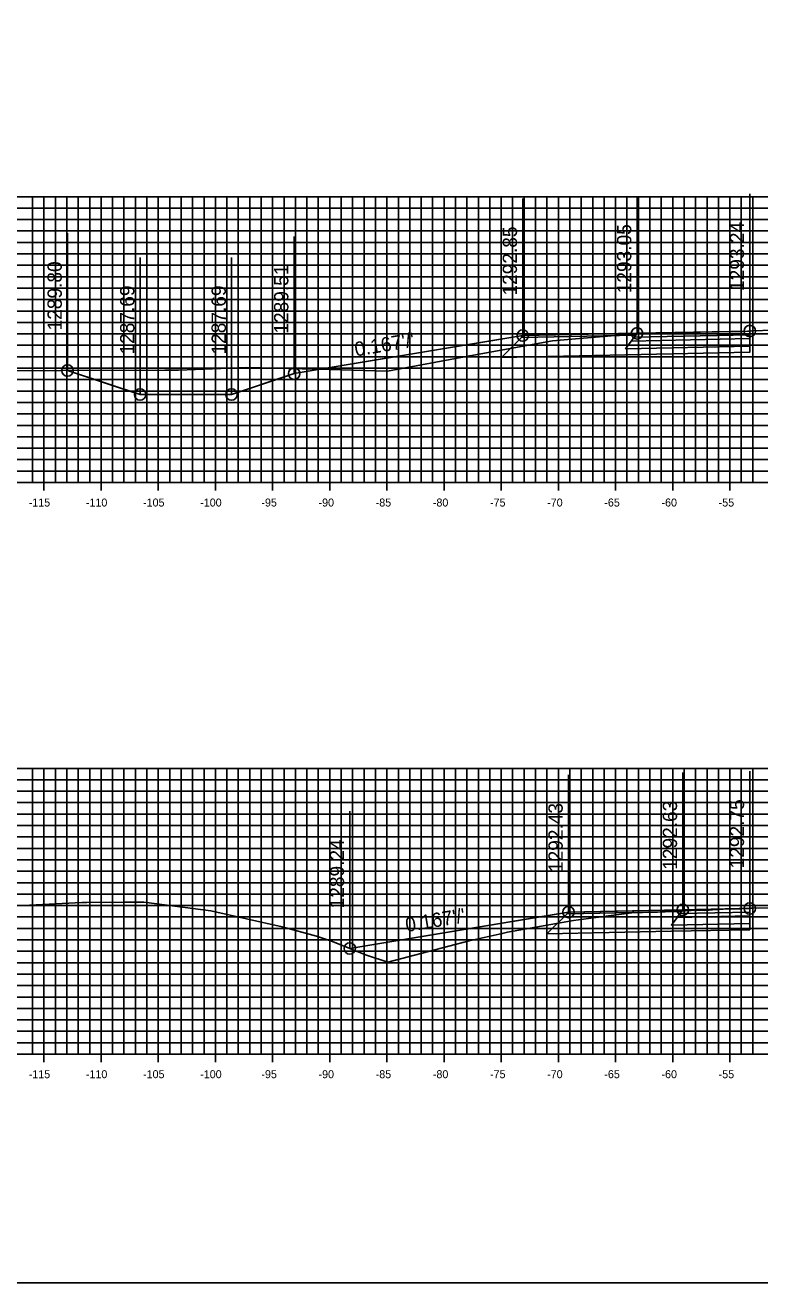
# Model space of a CAD drawing. Extents: x 674939 to 678919, y 750652 to 765176.
# Drawn here: x 678631.9 to 678696.2, y 757822.6 to 757932.6 of the extents above; entities that cross this region are included whole.
import ezdxf

# ---------------------------------------------------------------- set-up
doc = ezdxf.new("R2010")
doc.units = 0
for name, color, linetype in [('R_Alt Surface', 7, 'Continuous'), ('R_Axis', 7, 'Continuous'), ('R_Axis Annot', 7, 'Continuous'), ('R_Exist Surface', 7, 'Continuous'), ('R_Fin Surface', 7, 'Continuous'), ('R_Grid', 7, 'Continuous'), ('R_No Plot', 7, 'Continuous'), ('R_Xsect Elev', 7, 'Continuous'), ('R_Xsect Slope', 7, 'Continuous')]:
    doc.layers.add(name, color=color, linetype=linetype)

msp = doc.modelspace()

# ---------------------------------------------------------------- linework, layer by layer
for points in [[(678675.41, 757905.4), (678655.41, 757902.07), (678649.94, 757900.24)], [(678649.94, 757900.24), (678641.94, 757900.24), (678635.59, 757902.35)], [(678679.41, 757854.98), (678679.41, 757854.98), (678679.41, 757854.98), (678660.28, 757851.8)]]:
    msp.add_lwpolyline(points)
at = {"layer": 'R_Alt Surface'}
for points in [[(678695.27, 757904.48), (678695.27, 757903.94), (678684.41, 757903.71), (678673.54, 757903.49), (678675.29, 757905.24)], [(678695.27, 757853.98), (678695.27, 757853.44), (678688.41, 757853.3), (678677.53, 757853.07), (678679.29, 757854.83)]]:
    msp.add_lwpolyline(points, dxfattribs=at)
for points in [[(678695.27, 757905.14), (678695.27, 757904.48), (678684.41, 757904.25), (678684.91, 757904.92)], [(678695.27, 757905.47), (678695.27, 757905.14), (678684.91, 757904.92), (678685.16, 757905.26)], [(678695.27, 757854.97), (678695.27, 757854.64), (678688.91, 757854.51), (678689.16, 757854.84)], [(678695.27, 757854.64), (678695.27, 757853.98), (678688.41, 757853.84), (678688.91, 757854.51)]]:
    msp.add_lwpolyline(points, close=True, dxfattribs=at)
at = {"layer": 'R_Axis'}
for p, q in [((678598.53, 757892.55), (678898.53, 757892.55)), ((678633.53, 757891.85), (678633.53, 757893.25)), ((678638.53, 757891.85), (678638.53, 757893.25)), ((678643.53, 757891.85), (678643.53, 757893.25)), ((678648.53, 757891.85), (678648.53, 757893.25)), ((678653.53, 757891.85), (678653.53, 757893.25)), ((678658.53, 757891.85), (678658.53, 757893.25)), ((678663.53, 757891.85), (678663.53, 757893.25)), ((678668.53, 757891.85), (678668.53, 757893.25)), ((678673.53, 757891.85), (678673.53, 757893.25)), ((678678.53, 757891.85), (678678.53, 757893.25)), ((678683.53, 757891.85), (678683.53, 757893.25)), ((678688.53, 757891.85), (678688.53, 757893.25)), ((678693.53, 757891.85), (678693.53, 757893.25)), ((678633.53, 757841.85), (678633.53, 757843.25)), ((678638.53, 757841.85), (678638.53, 757843.25)), ((678643.53, 757841.85), (678643.53, 757843.25)), ((678648.53, 757841.85), (678648.53, 757843.25)), ((678653.53, 757841.85), (678653.53, 757843.25)), ((678658.53, 757841.85), (678658.53, 757843.25)), ((678663.53, 757841.85), (678663.53, 757843.25)), ((678668.53, 757841.85), (678668.53, 757843.25)), ((678673.53, 757841.85), (678673.53, 757843.25)), ((678678.53, 757841.85), (678678.53, 757843.25)), ((678683.53, 757841.85), (678683.53, 757843.25)), ((678688.53, 757841.85), (678688.53, 757843.25)), ((678693.53, 757841.85), (678693.53, 757843.25)), ((678598.53, 757842.55), (678898.53, 757842.55))]:
    msp.add_line(p, q, dxfattribs=at)
at = {"layer": 'R_Exist Surface'}
for points in [[(678625.87, 757902.32), (678644.09, 757902.38), (678645.24, 757902.39), (678645.31, 757902.39), (678651.26, 757902.6), (678658.54, 757902.43), (678663.57, 757902.28), (678670.77, 757903.63), (678678.02, 757904.93), (678680.37, 757905.14), (678682.84, 757905.36), (678684.77, 757905.53), (678685.02, 757905.53), (678685.12, 757905.52), (678687.25, 757905.58), (678688.29, 757905.62), (678689.85, 757905.67), (678690.43, 757905.69), (678690.95, 757905.7), (678694.08, 757905.75), (678694.2, 757905.75), (678694.72, 757905.76), (678695.11, 757905.79), (678695.27, 757905.8), (678695.45, 757905.81), (678697.36, 757905.87)], [(678626.05, 757855.25), (678633.39, 757855.64), (678636.84, 757855.82), (678636.86, 757855.82), (678636.93, 757855.82), (678637.29, 757855.83), (678640.53, 757855.84), (678641.05, 757855.85), (678641.08, 757855.85), (678641.09, 757855.85), (678641.95, 757855.86), (678642.26, 757855.84), (678642.49, 757855.81), (678648.14, 757855.09), (678654.38, 757853.68), (678657.36, 757852.86), (678658.76, 757852.4), (678661.66, 757851.25), (678663.6, 757850.59), (678670.72, 757852.47), (678673.62, 757853.1), (678674.09, 757853.21), (678679.84, 757854.24), (678682.91, 757854.66), (678684.95, 757854.91), (678685.88, 757854.94), (678686.94, 757854.98), (678687.19, 757854.97), (678687.44, 757855.01), (678688.31, 757855.05), (678688.46, 757855.05), (678688.76, 757855.08), (678689.01, 757855.07), (678689.09, 757855.06), (678689.34, 757855.09), (678689.64, 757855.1), (678690.63, 757855.15), (678691.01, 757855.16), (678691.09, 757855.16), (678691.34, 757855.13), (678691.71, 757855.15), (678692.34, 757855.21), (678692.56, 757855.21), (678692.71, 757855.22), (678692.94, 757855.22), (678694.43, 757855.26), (678694.98, 757855.28), (678695.27, 757855.3), (678695.36, 757855.31), (678695.56, 757855.32), (678697.56, 757855.36)]]:
    msp.add_lwpolyline(points, dxfattribs=at)
at = {"layer": 'R_Fin Surface'}
for points in [[(678635.59, 757902.35), (678640.85, 757900.6), (678641.94, 757900.24), (678648.56, 757900.24), (678649.94, 757900.24), (678654.47, 757901.75), (678655.41, 757902.07), (678672.06, 757904.84), (678675.41, 757905.4), (678683.76, 757905.57), (678685.41, 757905.6), (678693.69, 757905.76), (678695.27, 757905.8)], [(678675.41, 757905.4), (678685.41, 757905.6), (678695.27, 757905.8)], [(678675.41, 757905.4), (678675.41, 757905.4)], [(678660.28, 757851.8), (678676.56, 757854.51), (678679.41, 757854.98), (678687.8, 757855.15), (678689.41, 757855.18), (678694.34, 757855.28), (678695.27, 757855.3)], [(678679.41, 757854.98), (678689.41, 757855.18), (678695.27, 757855.3)], [(678679.41, 757854.98), (678679.41, 757854.98)]]:
    msp.add_lwpolyline(points, dxfattribs=at)
for points in [[(678685.41, 757905.6), (678675.41, 757905.4), (678675.29, 757905.24), (678685.29, 757905.44)], [(678695.27, 757905.8), (678695.27, 757905.47), (678685.16, 757905.26), (678685.41, 757905.6)], [(678689.41, 757855.18), (678679.41, 757854.98), (678679.29, 757854.83), (678689.29, 757855.02)], [(678695.27, 757855.3), (678695.27, 757854.97), (678689.16, 757854.84), (678689.41, 757855.18)]]:
    msp.add_lwpolyline(points, close=True, dxfattribs=at)
at = {"layer": 'R_Grid'}
for p, q in [((678598.53, 757917.55), (678898.53, 757917.55)), ((678598.53, 757916.55), (678898.53, 757916.55)), ((678632.53, 757892.55), (678632.53, 757917.55)), ((678633.53, 757892.55), (678633.53, 757917.55)), ((678634.53, 757892.55), (678634.53, 757917.55)), ((678635.53, 757892.55), (678635.53, 757917.55)), ((678636.53, 757892.55), (678636.53, 757917.55)), ((678637.53, 757892.55), (678637.53, 757917.55)), ((678638.53, 757892.55), (678638.53, 757917.55)), ((678639.53, 757892.55), (678639.53, 757917.55)), ((678640.53, 757892.55), (678640.53, 757917.55)), ((678641.53, 757892.55), (678641.53, 757917.55)), ((678642.53, 757892.55), (678642.53, 757917.55)), ((678643.53, 757892.55), (678643.53, 757917.55)), ((678644.53, 757892.55), (678644.53, 757917.55)), ((678645.53, 757892.55), (678645.53, 757917.55)), ((678646.53, 757892.55), (678646.53, 757917.55)), ((678647.53, 757892.55), (678647.53, 757917.55)), ((678648.53, 757892.55), (678648.53, 757917.55)), ((678649.53, 757892.55), (678649.53, 757917.55)), ((678650.53, 757892.55), (678650.53, 757917.55)), ((678651.53, 757892.55), (678651.53, 757917.55)), ((678652.53, 757892.55), (678652.53, 757917.55)), ((678653.53, 757892.55), (678653.53, 757917.55)), ((678654.53, 757892.55), (678654.53, 757917.55)), ((678655.53, 757892.55), (678655.53, 757917.55)), ((678656.53, 757892.55), (678656.53, 757917.55)), ((678657.53, 757892.55), (678657.53, 757917.55)), ((678658.53, 757892.55), (678658.53, 757917.55)), ((678659.53, 757892.55), (678659.53, 757917.55)), ((678660.53, 757892.55), (678660.53, 757917.55)), ((678661.53, 757892.55), (678661.53, 757917.55)), ((678662.53, 757892.55), (678662.53, 757917.55)), ((678663.53, 757892.55), (678663.53, 757917.55)), ((678664.53, 757892.55), (678664.53, 757917.55)), ((678665.53, 757892.55), (678665.53, 757917.55)), ((678666.53, 757892.55), (678666.53, 757917.55)), ((678667.53, 757892.55), (678667.53, 757917.55)), ((678668.53, 757892.55), (678668.53, 757917.55)), ((678669.53, 757892.55), (678669.53, 757917.55)), ((678670.53, 757892.55), (678670.53, 757917.55)), ((678671.53, 757892.55), (678671.53, 757917.55)), ((678672.53, 757892.55), (678672.53, 757917.55)), ((678673.53, 757892.55), (678673.53, 757917.55)), ((678674.53, 757892.55), (678674.53, 757917.55)), ((678675.53, 757892.55), (678675.53, 757917.55)), ((678676.53, 757892.55), (678676.53, 757917.55)), ((678677.53, 757892.55), (678677.53, 757917.55)), ((678678.53, 757892.55), (678678.53, 757917.55)), ((678679.53, 757892.55), (678679.53, 757917.55)), ((678680.53, 757892.55), (678680.53, 757917.55)), ((678681.53, 757892.55), (678681.53, 757917.55)), ((678682.53, 757892.55), (678682.53, 757917.55)), ((678683.53, 757892.55), (678683.53, 757917.55)), ((678684.53, 757892.55), (678684.53, 757917.55)), ((678685.53, 757892.55), (678685.53, 757917.55)), ((678686.53, 757892.55), (678686.53, 757917.55)), ((678687.53, 757892.55), (678687.53, 757917.55)), ((678688.53, 757892.55), (678688.53, 757917.55)), ((678689.53, 757892.55), (678689.53, 757917.55)), ((678690.53, 757892.55), (678690.53, 757917.55)), ((678691.53, 757892.55), (678691.53, 757917.55)), ((678692.53, 757892.55), (678692.53, 757917.55)), ((678693.53, 757892.55), (678693.53, 757917.55)), ((678694.53, 757892.55), (678694.53, 757917.55)), ((678695.53, 757892.55), (678695.53, 757917.55)), ((678598.53, 757915.55), (678898.53, 757915.55)), ((678598.53, 757914.55), (678898.53, 757914.55)), ((678598.53, 757913.55), (678898.53, 757913.55)), ((678598.53, 757912.55), (678898.53, 757912.55)), ((678598.53, 757911.55), (678898.53, 757911.55)), ((678598.53, 757910.55), (678898.53, 757910.55)), ((678598.53, 757909.55), (678898.53, 757909.55)), ((678598.53, 757908.55), (678898.53, 757908.55)), ((678598.53, 757907.55), (678898.53, 757907.55)), ((678598.53, 757906.55), (678898.53, 757906.55)), ((678598.53, 757905.55), (678898.53, 757905.55)), ((678598.53, 757904.55), (678898.53, 757904.55)), ((678598.53, 757903.55), (678898.53, 757903.55)), ((678598.53, 757902.55), (678898.53, 757902.55)), ((678598.53, 757901.55), (678898.53, 757901.55)), ((678598.53, 757900.55), (678898.53, 757900.55)), ((678598.53, 757899.55), (678898.53, 757899.55)), ((678598.53, 757898.55), (678898.53, 757898.55)), ((678598.53, 757897.55), (678898.53, 757897.55)), ((678598.53, 757896.55), (678898.53, 757896.55)), ((678598.53, 757895.55), (678898.53, 757895.55)), ((678598.53, 757894.55), (678898.53, 757894.55)), ((678598.53, 757893.55), (678898.53, 757893.55)), ((678598.53, 757892.55), (678898.53, 757892.55)), ((678598.53, 757867.55), (678898.53, 757867.55)), ((678632.53, 757842.55), (678632.53, 757867.55)), ((678633.53, 757842.55), (678633.53, 757867.55)), ((678634.53, 757842.55), (678634.53, 757867.55)), ((678635.53, 757842.55), (678635.53, 757867.55)), ((678636.53, 757842.55), (678636.53, 757867.55)), ((678637.53, 757842.55), (678637.53, 757867.55)), ((678638.53, 757842.55), (678638.53, 757867.55)), ((678639.53, 757842.55), (678639.53, 757867.55)), ((678640.53, 757842.55), (678640.53, 757867.55)), ((678641.53, 757842.55), (678641.53, 757867.55)), ((678642.53, 757842.55), (678642.53, 757867.55)), ((678643.53, 757842.55), (678643.53, 757867.55)), ((678644.53, 757842.55), (678644.53, 757867.55)), ((678645.53, 757842.55), (678645.53, 757867.55)), ((678646.53, 757842.55), (678646.53, 757867.55)), ((678647.53, 757842.55), (678647.53, 757867.55)), ((678648.53, 757842.55), (678648.53, 757867.55)), ((678649.53, 757842.55), (678649.53, 757867.55)), ((678650.53, 757842.55), (678650.53, 757867.55)), ((678651.53, 757842.55), (678651.53, 757867.55)), ((678652.53, 757842.55), (678652.53, 757867.55)), ((678653.53, 757842.55), (678653.53, 757867.55)), ((678654.53, 757842.55), (678654.53, 757867.55)), ((678655.53, 757842.55), (678655.53, 757867.55)), ((678656.53, 757842.55), (678656.53, 757867.55)), ((678657.53, 757842.55), (678657.53, 757867.55)), ((678658.53, 757842.55), (678658.53, 757867.55)), ((678659.53, 757842.55), (678659.53, 757867.55)), ((678660.53, 757842.55), (678660.53, 757867.55)), ((678661.53, 757842.55), (678661.53, 757867.55)), ((678662.53, 757842.55), (678662.53, 757867.55)), ((678663.53, 757842.55), (678663.53, 757867.55)), ((678664.53, 757842.55), (678664.53, 757867.55)), ((678665.53, 757842.55), (678665.53, 757867.55)), ((678666.53, 757842.55), (678666.53, 757867.55)), ((678667.53, 757842.55), (678667.53, 757867.55)), ((678668.53, 757842.55), (678668.53, 757867.55)), ((678669.53, 757842.55), (678669.53, 757867.55)), ((678670.53, 757842.55), (678670.53, 757867.55)), ((678671.53, 757842.55), (678671.53, 757867.55)), ((678672.53, 757842.55), (678672.53, 757867.55)), ((678673.53, 757842.55), (678673.53, 757867.55)), ((678674.53, 757842.55), (678674.53, 757867.55)), ((678675.53, 757842.55), (678675.53, 757867.55)), ((678676.53, 757842.55), (678676.53, 757867.55)), ((678677.53, 757842.55), (678677.53, 757867.55)), ((678678.53, 757842.55), (678678.53, 757867.55)), ((678679.53, 757842.55), (678679.53, 757867.55)), ((678680.53, 757842.55), (678680.53, 757867.55)), ((678681.53, 757842.55), (678681.53, 757867.55)), ((678682.53, 757842.55), (678682.53, 757867.55)), ((678683.53, 757842.55), (678683.53, 757867.55)), ((678684.53, 757842.55), (678684.53, 757867.55)), ((678685.53, 757842.55), (678685.53, 757867.55)), ((678686.53, 757842.55), (678686.53, 757867.55)), ((678687.53, 757842.55), (678687.53, 757867.55)), ((678688.53, 757842.55), (678688.53, 757867.55)), ((678689.53, 757842.55), (678689.53, 757867.55)), ((678690.53, 757842.55), (678690.53, 757867.55)), ((678691.53, 757842.55), (678691.53, 757867.55)), ((678692.53, 757842.55), (678692.53, 757867.55)), ((678693.53, 757842.55), (678693.53, 757867.55)), ((678694.53, 757842.55), (678694.53, 757867.55)), ((678695.53, 757842.55), (678695.53, 757867.55)), ((678598.53, 757866.55), (678898.53, 757866.55)), ((678598.53, 757865.55), (678898.53, 757865.55)), ((678598.53, 757864.55), (678898.53, 757864.55)), ((678598.53, 757863.55), (678898.53, 757863.55)), ((678598.53, 757862.55), (678898.53, 757862.55)), ((678598.53, 757861.55), (678898.53, 757861.55)), ((678598.53, 757860.55), (678898.53, 757860.55)), ((678598.53, 757859.55), (678898.53, 757859.55)), ((678598.53, 757858.55), (678898.53, 757858.55)), ((678598.53, 757857.55), (678898.53, 757857.55)), ((678598.53, 757856.55), (678898.53, 757856.55)), ((678598.53, 757855.55), (678898.53, 757855.55)), ((678598.53, 757854.55), (678898.53, 757854.55)), ((678598.53, 757853.55), (678898.53, 757853.55)), ((678598.53, 757852.55), (678898.53, 757852.55)), ((678598.53, 757851.55), (678898.53, 757851.55)), ((678598.53, 757850.55), (678898.53, 757850.55)), ((678598.53, 757849.55), (678898.53, 757849.55)), ((678598.53, 757848.55), (678898.53, 757848.55)), ((678598.53, 757847.55), (678898.53, 757847.55)), ((678598.53, 757846.55), (678898.53, 757846.55)), ((678598.53, 757845.55), (678898.53, 757845.55)), ((678598.53, 757844.55), (678898.53, 757844.55)), ((678598.53, 757843.55), (678898.53, 757843.55)), ((678598.53, 757842.55), (678898.53, 757842.55))]:
    msp.add_line(p, q, dxfattribs=at)
at = {"layer": 'R_No Plot'}
msp.add_lwpolyline([(678578.53, 757822.55), (678918.53, 757822.55), (678918.53, 758042.55), (678578.53, 758042.55)], close=True, dxfattribs=at)
for centre in [(678675.41, 757905.4), (678685.41, 757905.6), (678695.27, 757905.8), (678635.59, 757902.35), (678655.41, 757902.07), (678641.94, 757900.24), (678649.94, 757900.24), (678679.41, 757854.98), (678679.41, 757854.98), (678679.41, 757854.98), (678689.41, 757855.18), (678695.27, 757855.3), (678660.28, 757851.8)]:
    msp.add_circle(centre, 0.5, dxfattribs=at)
at = {"layer": 'R_Xsect Elev'}
for p, q in [((678695.27, 757905.8), (678695.27, 757917.8)), ((678675.41, 757905.4), (678675.41, 757917.4)), ((678685.41, 757905.6), (678685.41, 757917.6)), ((678635.59, 757902.35), (678635.59, 757914.35)), ((678655.41, 757902.07), (678655.41, 757914.07)), ((678641.94, 757900.24), (678641.94, 757912.24)), ((678649.94, 757900.24), (678649.94, 757912.24)), ((678689.41, 757855.18), (678689.41, 757867.18)), ((678695.27, 757855.3), (678695.27, 757867.3)), ((678679.41, 757854.98), (678679.41, 757866.98)), ((678660.28, 757851.8), (678660.28, 757863.8))]:
    msp.add_line(p, q, dxfattribs=at)

# ---------------------------------------------------------------- texts
at = {"layer": 'R_Axis Annot'}
for s, p in [('-115', (678632.2, 757890.45)), ('-110', (678637.2, 757890.45)), ('-105', (678642.2, 757890.45)), ('-100', (678647.2, 757890.45)), ('-95', (678652.55, 757890.45)), ('-90', (678657.55, 757890.45)), ('-85', (678662.55, 757890.45)), ('-80', (678667.55, 757890.45)), ('-75', (678672.55, 757890.45)), ('-70', (678677.55, 757890.45)), ('-65', (678682.55, 757890.45)), ('-60', (678687.55, 757890.45)), ('-55', (678692.55, 757890.45)), ('-115', (678632.2, 757840.45)), ('-110', (678637.2, 757840.45)), ('-105', (678642.2, 757840.45)), ('-100', (678647.2, 757840.45)), ('-95', (678652.55, 757840.45)), ('-90', (678657.55, 757840.45)), ('-85', (678662.55, 757840.45)), ('-80', (678667.55, 757840.45)), ('-75', (678672.55, 757840.45)), ('-70', (678677.55, 757840.45)), ('-65', (678682.55, 757840.45)), ('-60', (678687.55, 757840.45)), ('-55', (678692.55, 757840.45))]:
    msp.add_text(s, height=0.7, dxfattribs=at).set_placement(p)
at = {"layer": 'R_Xsect Elev'}
for s, p in [('1292.85', (678674.91, 757908.9)), ('1293.05', (678684.91, 757909.1)), ('1293.24', (678694.77, 757909.3)), ('1289.80', (678635.09, 757905.85)), ('1289.51', (678654.91, 757905.57)), ('1287.69', (678641.44, 757903.74)), ('1287.69', (678649.44, 757903.74)), ('1292.43', (678678.91, 757858.48)), ('1292.63', (678688.91, 757858.68)), ('1292.75', (678694.77, 757858.8)), ('1289.24', (678659.78, 757855.3))]:
    msp.add_text(s, height=1.25, rotation=90, dxfattribs=at).set_placement(p)
at = {"layer": 'R_Xsect Slope'}
for rotation, p in [(9.4627, (678660.81, 757903.57)), (9.4608, (678665.25, 757853.23))]:
    msp.add_text("0.167'/'", height=1.25, rotation=rotation, dxfattribs=at).set_placement(p)

doc.saveas('drawing.dxf')
